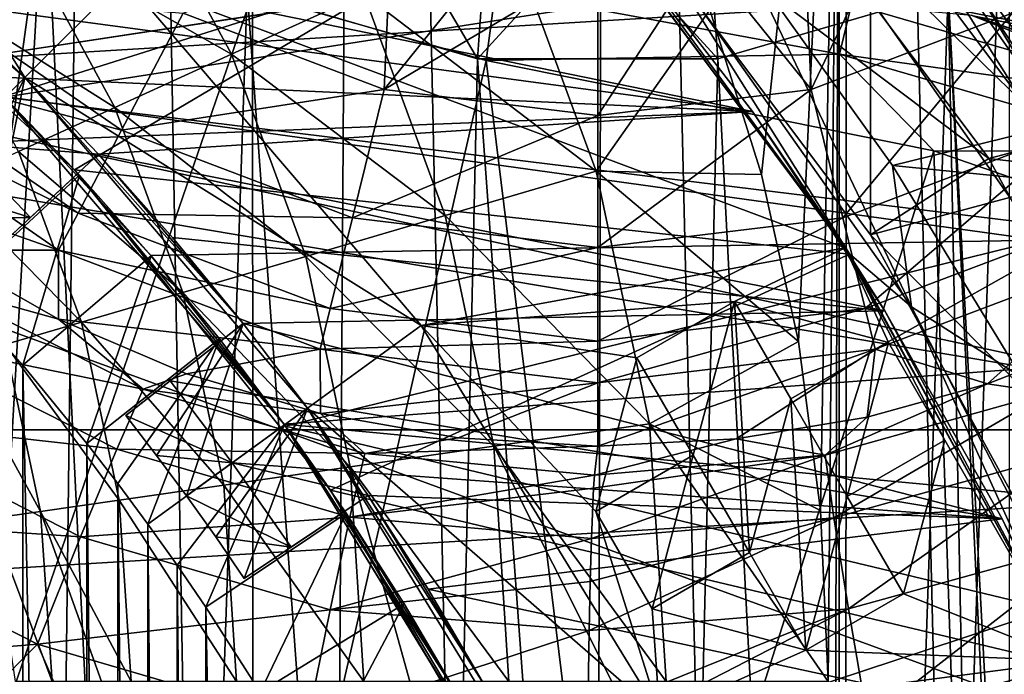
# Model space of a CAD drawing. Header units: metres. Extents: x -104 to 104, y -111 to 38.
# Tile 689 of 848: x 6.95 to 10.44, y 4.84 to 7.17. Entities that reach past the tile are written whole.
import ezdxf

# ---------------------------------------------------------------- set-up
doc = ezdxf.new("R2010")
doc.units = ezdxf.units.M
doc.layers.add('solid_509367_AD153', color=7, linetype='CONTINUOUS')

msp = doc.modelspace()

# ---------------------------------------------------------------- linework, layer by layer
at = {"layer": 'solid_509367_AD153'}
for points in [[(-88.5, -7.5, -19), (-88.5, 19.5, -19), (88.5, 19.5, -19)], [(-36.57795, -7.5, -19), (-88.5, -7.5, -19), (88.5, 19.5, -19)], [(-34.248123, -7.626659, -19), (-36.57795, -7.5, -19), (88.5, 19.5, -19)], [(-31.945723, -8.004942, -19), (-34.248123, -7.626659, -19), (88.5, 19.5, -19)], [(31.945723, -8.004942, -19), (-31.945723, -8.004942, -19), (88.5, 19.5, -19)], [(6.820607, -18.828611, 77.670921), (7.281437, 18.662176, 77.666862), (6.376956, 18.989574, 77.674583)], [(6.820607, -18.828611, 77.670921), (7.936655, -18.394463, 77.660629), (7.281437, 18.662176, 77.666862)], [(7.936655, -18.394463, 77.660629), (8.169803, 18.291494, 77.658279), (7.281437, 18.662176, 77.666862)], [(7.936655, -18.394463, 77.660629), (8.944834, -17.926723, 77.649994), (8.169803, 18.291494, 77.658279)], [(8.944834, -17.926723, 77.649994), (9.038421, 17.879116, 77.648941), (8.169803, 18.291494, 77.658279)], [(8.944834, -17.926723, 77.649994), (9.871528, -17.434856, 77.639091), (9.038421, 17.879116, 77.648941)], [(9.871528, -17.434856, 77.639091), (9.887, 17.425175, 77.638901), (9.038421, 17.879116, 77.648941)], [(9.871528, -17.434856, 77.639091), (10.723963, -16.924734, 77.62812), (9.887, 17.425175, 77.638901)], [(10.723963, -16.924734, 77.62812), (10.711931, 16.931606, 77.628281), (9.887, 17.425175, 77.638901)], [(4.344064, 15.273149, -16.1), (34.664421, -3.314469, -16.1), (36, -3.273149, -16.1)], [(55.566704, 15.273149, -16.1), (4.344064, 15.273149, -16.1), (36, -3.273149, -16.1)], [(4.344064, 15.273149, -16.1), (33.367996, -3.412633, -16.1), (34.664421, -3.314469, -16.1)], [(4.344064, 15.273149, -16.1), (30.884655, -3.787543, -16.1), (33.367996, -3.412633, -16.1)], [(4.344064, 15.273149, -16.1), (28.586456, -4.362284, -16.1), (30.884655, -3.787543, -16.1)], [(4.344064, 15.273149, -16.1), (26.533766, -5.079702, -16.1), (28.586456, -4.362284, -16.1)], [(4.344064, 15.273149, -16.1), (24.705273, -5.88503, -16.1), (26.533766, -5.079702, -16.1)], [(4.344064, 15.273149, -16.1), (23.075869, -6.75054, -16.1), (24.705273, -5.88503, -16.1)], [(4.344064, 15.273149, -16.1), (21.630114, -7.658508, -16.1), (23.075869, -6.75054, -16.1)], [(4.344064, 15.273149, -16.1), (4.344064, -7.658508, -16.1), (21.630114, -7.658508, -16.1)], [(14.172264, 11.891007, 43.150002), (8.422169, 12.412375, 43.150002), (14.960517, 1.087624, 43.150002)], [(14.960517, 1.087624, 46.150002), (14.960517, 1.087624, 43.150002), (8.422169, 12.412375, 43.150002)], [(13.668797, 3.324948, 48.150002), (8.422169, 12.412375, 43.150002), (9.713888, 10.175053, 48.150002)], [(14.298434, 2.234385, 47.282345), (8.422169, 12.412375, 43.150002), (13.668797, 3.324948, 48.150002)], [(14.960517, 1.087624, 46.150002), (8.422169, 12.412375, 43.150002), (14.298434, 2.234385, 47.282345)], [(11.785865, 5.11992, 48.150002), (13.668797, 3.324948, 48.150002), (9.713888, 10.175053, 48.150002)], [(10.978966, 6.676946, 48.150002), (11.785865, 5.11992, 48.150002), (9.713888, 10.175053, 48.150002)], [(9.967667, 8.109525, 48.150002), (10.978966, 6.676946, 48.150002), (9.713888, 10.175053, 48.150002)], [(9.857351, 9.20101, 74.699997), (9.582047, 6.620401, 74.699997), (9.398682, 7.205459, 74.699997)], [(9.857351, 9.20101, 74.699997), (9.713316, 6.026711, 74.699997), (9.582047, 6.620401, 74.699997)], [(9.857351, 9.20101, 74.699997), (9.791827, 5.427066, 74.699997), (9.713316, 6.026711, 74.699997)], [(9.857351, 9.20101, 74.699997), (9.818139, 4.819205, 74.699997), (9.791827, 5.427066, 74.699997)], [(9.857351, 9.20101, 74.699997), (9.818139, -4.818901, 74.699997), (9.818139, 4.819205, 74.699997)], [(9.857351, 9.20101, 74.699997), (9.857352, -9.201009, 74.699997), (9.818139, -4.818901, 74.699997)], [(9.857351, 9.20101, 74.699997), (10.461493, 8.508132, 74.699997), (9.857352, -9.201009, 74.699997)], [(10.461493, 8.508132, 74.699997), (10.461493, -8.508132, 74.699997), (9.857352, -9.201009, 74.699997)], [(6.084304, 8.372681, 48.400002), (5.789685, 7.968817, 47.900002), (6.965002, 6.965002, 47.900002)], [(7.318458, 7.318506, 48.400002), (6.084304, 8.372681, 48.400002), (6.965002, 6.965002, 47.900002)], [(6.483932, 8.366272, 14.25), (7.04807, 7.721922, 14.25), (6.457053, 3.432536, 14.25)], [(6.52901, -1.128593, 9.95), (7.036761, 7.732152, 9.95), (6.477238, 8.376968, 9.95)], [(10.516596, 6.870835, 35.562134), (9.548572, 8.162839, 35.562134), (9.609941, 7.757024, 35.650002)], [(10.516596, 6.870835, 35.562134), (9.84302, 7.945907, 35.349998), (9.548572, 8.162839, 35.562134)], [(8.955663, 7.760065, 37.650002), (9.333053, 8.087946, 37.150002), (10.389121, 6.677379, 37.150002)], [(9.96889, 6.406538, 47.150002), (9.967667, 8.109525, 48.150002), (8.955664, 7.760064, 47.150002)], [(10.389121, 6.677379, 37.150002), (9.333053, 8.087946, 37.150002), (15.052603, 7.900534, 37.150002)], [(9.96889, 6.406538, 47.150002), (10.978966, 6.676946, 48.150002), (9.967667, 8.109525, 48.150002)], [(6.965002, 6.965002, 46.599998), (6.965002, 6.965002, 47.900002), (5.789685, 7.968817, 47.900002)], [(6.692497, 7.227239, 46.599998), (6.965002, 6.965002, 46.599998), (5.789685, 7.968817, 47.900002)], [(10.339252, 7.288361, 28.700001), (9.84302, 7.945907, 35.349998), (10.827121, 6.541862, 35.349998)], [(10.516596, 6.870835, 35.562134), (10.827121, 6.541862, 35.349998), (9.84302, 7.945907, 35.349998)], [(9.534, 7.369148, 37.150002), (10.046631, 6.653135, 37.150002), (15.260582, 7.934072, 37.150002)], [(10.046631, 6.653135, 37.150002), (16.100422, 6.050739, 37.150002), (15.260582, 7.934072, 37.150002)], [(7.471087, -1.128605, 8.644608), (3.530767, 7.88705, 8.541428), (3.767322, 7.357148, 8.547623)], [(7.471087, -1.128605, 8.644608), (6.528917, -1.128605, 8.619937), (3.530767, 7.88705, 8.541428)], [(6.892492, 6.895763, 35.650002), (5.729695, 7.888616, 35.650002), (12.265347, 7.733728, 35.650002)], [(10.389121, 6.677379, 37.150002), (15.052603, 7.900534, 37.150002), (15.8952, 6.028373, 37.150002)], [(6.322677, 7.421884, 35.650002), (6.890236, 6.898201, 35.650002), (9.609941, 7.757024, 35.650002)], [(6.52901, -1.128593, 9.95), (7.47099, -1.128593, 9.95), (7.036761, 7.732152, 9.95)], [(6.890236, 6.898201, 35.650002), (10.570021, 6.387257, 35.650002), (9.609941, 7.757024, 35.650002)], [(6.892492, 6.895763, 35.650002), (12.265347, 7.733728, 35.650002), (13.141463, 6.127965, 35.650002)], [(7.47099, -1.128593, 9.95), (7.754894, 7.271223, 9.95), (7.036761, 7.732152, 9.95)], [(8.955663, 7.760065, 37.650002), (10.389121, 6.677379, 37.150002), (9.968889, 6.406539, 37.650002)], [(8.955663, 7.760065, 37.650002), (9.968889, 6.406539, 37.650002), (8.955664, 7.760064, 47.150002)], [(9.968889, 6.406539, 37.650002), (9.96889, 6.406538, 47.150002), (8.955664, 7.760064, 47.150002)], [(10.516596, 6.870835, 35.562134), (9.609941, 7.757024, 35.650002), (10.570021, 6.387257, 35.650002)], [(9.745755, 7.718989, 9.95), (15.692448, 7.745775, 9.95), (16.440271, 5.997283, 9.95)], [(10.9, -5, 9.95), (10.963239, 7.732152, 9.95), (10.245106, 7.271223, 9.95)], [(7.04807, 7.721922, 14.25), (7.773849, 7.262114, 14.25), (6.457053, 3.432536, 14.25)], [(7.334547, 7.72108, 74.217468), (7.699252, 7.047875, 74.215836), (6.951343, 7.474831, 73.854927)], [(7.318458, 7.318506, 48.400002), (9.879629, 6.360354, 48.400002), (8.874491, 7.700973, 48.400002)], [(8.169254, 7.262485, 74.484093), (7.699252, 7.047875, 74.215836), (7.334547, 7.72108, 74.217468)], [(8.874491, 7.700973, 48.400002), (9.879629, 6.360354, 48.400002), (9.030694, 7.517202, 39.900002)], [(9.0047, 7.600012, 9.95), (9.745755, 7.718989, 9.95), (16.440271, 5.997283, 9.95)], [(8.89592, 7.676032, 39.900002), (6.073735, 7.626863, 39.900002), (7.142178, 6.636921, 39.900002)], [(9.89416, 6.337586, 39.900002), (8.89592, 7.676032, 39.900002), (7.142178, 6.636921, 39.900002)], [(9.893922, 6.338202, 37.450001), (8.893978, 7.678519, 37.450001), (8.89592, 7.676032, 39.900002)], [(9.182768, 7.470736, 37.237869), (8.893978, 7.678519, 37.450001), (9.893922, 6.338202, 37.450001)], [(9.893922, 6.338202, 37.450001), (8.89592, 7.676032, 39.900002), (9.89416, 6.337586, 39.900002)], [(7.142178, 6.636921, 39.900002), (6.073735, 7.626863, 39.900002), (6.892492, 6.895763, 35.650002)], [(8.227457, 7.622359, 9.45), (7.754894, 7.271223, 9.95), (8.5735, 7.031147, 9.95)], [(8.608913, 7.530779, 9.45), (8.227457, 7.622359, 9.45), (8.5735, 7.031147, 9.95)], [(9.0047, 7.600012, 9.95), (16.440271, 5.997283, 9.95), (8.669591, 7.52193, 9.95)], [(9.75843, 6.92293, 3.474174), (9.733875, 7.479148, 3.372186), (10.085446, 7.610093, 3.372186)], [(9.75843, 6.92293, 3.474174), (10.085446, 7.610093, 3.372186), (10.472782, 7.193848, 3.474174)], [(9, 7.5, 9.45), (8.608913, 7.530779, 9.45), (8.5735, 7.031147, 9.95)], [(8.669591, 7.52193, 9.95), (16.440271, 5.997283, 9.95), (10.344714, 7.181918, 9.95)], [(9.391087, 7.530779, 9.45), (9, 7.5, 9.45), (9.4265, 7.031147, 9.95)], [(9.391087, 7.530779, 9.45), (9.4265, 7.031147, 9.95), (10.245106, 7.271223, 9.95)], [(14.254401, 7.48449, 21.049999), (-14.254359, 7.484569, 21.049999), (-15.052176, 5.712878, 21.049999)], [(15.052203, 5.712808, 21.049999), (14.254401, 7.48449, 21.049999), (-15.052176, 5.712878, 21.049999)], [(6.397063, 7.489999, 39.900002), (9.030694, 7.517202, 39.900002), (9.55042, 6.844848, 39.900002)], [(6.692497, 7.227239, 39.900002), (6.397063, 7.489999, 39.900002), (9.55042, 6.844848, 39.900002)], [(8.677538, 7.494573, 74.647499), (8.994464, 6.63244, 74.646683), (8.169254, 7.262485, 74.484093)], [(9, 7.5, 9.45), (8.5735, 7.031147, 9.95), (9.4265, 7.031147, 9.95)], [(8.677538, 7.494573, 74.647499), (9.398682, 7.205459, 74.699997), (8.994464, 6.63244, 74.646683)], [(9.879629, 6.360354, 48.400002), (9.55042, 6.844848, 39.900002), (9.030694, 7.517202, 39.900002)], [(6.951343, 7.474831, 73.854927), (7.285228, 6.858826, 73.852844), (6.634262, 7.271073, 73.411232)], [(7.699252, 7.047875, 74.215836), (7.285228, 6.858826, 73.852844), (6.951343, 7.474831, 73.854927)], [(7.527218, 7.193848, 3.474174), (8.266117, 7.47915, 3.372186), (8.24157, 6.92293, 3.474174)], [(8.24157, 6.92293, 3.474174), (8.266117, 7.47915, 3.372186), (8.626594, 7.401162, 3.372186)], [(9.182768, 7.470736, 37.237869), (10.114504, 6.150766, 37.237869), (9.534, 7.369148, 37.150002)], [(9.182768, 7.470736, 37.237869), (9.893922, 6.338202, 37.450001), (10.114504, 6.150766, 37.237869)], [(9.75843, 6.92293, 3.474174), (9.373402, 7.40116, 3.372186), (9.733875, 7.479148, 3.372186)], [(8.24157, 6.92293, 3.474174), (8.626594, 7.401162, 3.372186), (9, 7.374497, 3.372186)], [(9, 6.83084, 3.474174), (9, 7.374497, 3.372186), (9.373402, 7.40116, 3.372186)], [(9, 6.83084, 3.474174), (9.373402, 7.40116, 3.372186), (9.75843, 6.92293, 3.474174)], [(7.471087, -1.128605, 8.644608), (3.767322, 7.357148, 8.547623), (4.057682, 6.850105, 8.555225)], [(8.24157, 6.92293, 3.474174), (9, 7.374497, 3.372186), (9, 6.83084, 3.474174)], [(10.114504, 6.150766, 37.237869), (10.046631, 6.653135, 37.150002), (9.534, 7.369148, 37.150002)], [(8.372642, 6.084357, 48.400002), (7.318458, 7.318506, 48.400002), (6.965002, 6.965002, 47.900002)], [(8.372642, 6.084357, 48.400002), (9.879629, 6.360354, 48.400002), (7.318458, 7.318506, 48.400002)], [(4.46796, 7.287561, 28.700001), (10.339252, 7.288361, 28.700001), (11.234, 5.815274, 28.700001)], [(4.5, 6.947333, 28.700001), (4.46796, 7.287561, 28.700001), (11.234, 5.815274, 28.700001)], [(6.586699, 7.275946, 3.766645), (7.308733, 6.777561, 3.766645), (6.366538, 7.027436, 4.209751)], [(7.527218, 7.193848, 3.474174), (7.308733, 6.777561, 3.766645), (6.586699, 7.275946, 3.766645)], [(11.234, 5.815274, 28.700001), (10.339252, 7.288361, 28.700001), (10.827121, 6.541862, 35.349998)], [(7.773849, 7.262114, 14.25), (7.775961, 3.414292, 14.25), (6.457053, 3.432536, 14.25)], [(7.285228, 6.858826, 73.852844), (6.942775, 6.702458, 73.408783), (6.634262, 7.271073, 73.411232)], [(7.47099, -1.128593, 9.95), (8.384211, -1.354237, 9.95), (7.754894, 7.271223, 9.95)], [(8.169254, 7.262485, 74.484093), (8.458554, 6.475113, 74.48246), (7.699252, 7.047875, 74.215836)], [(8.384211, -1.354237, 9.95), (8.5735, 7.031147, 9.95), (7.754894, 7.271223, 9.95)], [(8.63655, 7.274123, 14.183013), (8.603509, 7.026316, 14.25), (7.773849, 7.262114, 14.25)], [(7.773849, 7.262114, 14.25), (8.603509, 7.026316, 14.25), (7.775961, 3.414292, 14.25)], [(8.994464, 6.63244, 74.646683), (8.458554, 6.475113, 74.48246), (8.169254, 7.262485, 74.484093)], [(9.85883, 7.048215, 14.183013), (8.603509, 7.026316, 14.25), (8.63655, 7.274123, 14.183013)], [(9.901114, 7.226411, 13.999773), (9.85883, 7.048215, 14.183013), (8.63655, 7.274123, 14.183013)], [(9.918551, -2.413999, 9.95), (10.245106, 7.271223, 9.95), (9.4265, 7.031147, 9.95)], [(9.918551, -2.413999, 9.95), (10.452311, -3.186678, 9.95), (10.245106, 7.271223, 9.95)], [(10.786058, -4.064489, 9.95), (10.9, -5, 9.95), (10.245106, 7.271223, 9.95)], [(10.452311, -3.186678, 9.95), (10.786058, -4.064489, 9.95), (10.245106, 7.271223, 9.95)], [(6.468281, 6.985108, 39.900002), (6.692497, 7.227239, 39.900002), (9.55042, 6.844848, 39.900002)], [(6.590235, 6.590235, 46.599998), (6.965002, 6.965002, 46.599998), (6.692497, 7.227239, 46.599998)], [(8.994464, 6.63244, 74.646683), (9.398682, 7.205459, 74.699997), (9.582047, 6.620401, 74.699997)], [(11.112241, 6.873966, 13.999773), (9.85883, 7.048215, 14.183013), (9.901114, 7.226411, 13.999773)], [(11.112241, 6.873966, 13.999773), (9.901114, 7.226411, 13.999773), (10.326284, 7.186965, 13.75)], [(7.527218, 7.193848, 3.474174), (8.24157, 6.92293, 3.474174), (7.308733, 6.777561, 3.766645)], [(9.75843, 6.92293, 3.474174), (10.472782, 7.193848, 3.474174), (9.870941, 6.466453, 3.766645)], [(10.472782, 7.193848, 3.474174), (10.691266, 6.777561, 3.766645), (9.870941, 6.466453, 3.766645)], [(11.112241, 6.873966, 13.999773), (10.326284, 7.186965, 13.75), (11.923432, 6.633834, 13.75)], [(10.344714, 7.181918, 9.95), (11.923432, 6.633834, 13.75), (10.326284, 7.186965, 13.75)], [(10.344714, 7.181918, 9.95), (16.440271, 5.997283, 9.95), (11.958668, 6.618855, 9.95)], [(10.344714, 7.181918, 9.95), (11.958668, 6.618855, 9.95), (11.923432, 6.633834, 13.75)], [(7.699252, 7.047875, 74.215836), (7.963171, 6.329683, 74.213455), (7.285228, 6.858826, 73.852844)], [(8.458554, 6.475113, 74.48246), (7.963171, 6.329683, 74.213455), (7.699252, 7.047875, 74.215836)], [(8.384211, -1.354237, 9.95), (9.215831, -1.791282, 9.95), (8.5735, 7.031147, 9.95)], [(9.215831, -1.791282, 9.95), (9.4265, 7.031147, 9.95), (8.5735, 7.031147, 9.95)], [(9.85883, 7.048215, 14.183013), (10.194603, 6.704614, 14.25), (8.603509, 7.026316, 14.25)], [(9.215831, -1.791282, 9.95), (9.918551, -2.413999, 9.95), (9.4265, 7.031147, 9.95)], [(9.85883, 7.048215, 14.183013), (11.052306, 6.700907, 14.183013), (10.194603, 6.704614, 14.25)], [(11.112241, 6.873966, 13.999773), (11.052306, 6.700907, 14.183013), (9.85883, 7.048215, 14.183013)], [(6.366538, 7.027436, 4.209751), (7.154443, 6.483585, 4.209751), (6.268071, 6.916288, 4.741452)], [(7.308733, 6.777561, 3.766645), (7.154443, 6.483585, 4.209751), (6.366538, 7.027436, 4.209751)], [(8.603509, 7.026316, 14.25), (9.075391, 3.191163, 14.25), (7.775961, 3.414292, 14.25)], [(8.603509, 7.026316, 14.25), (10.194603, 6.704614, 14.25), (9.075391, 3.191163, 14.25)], [(6.731656, 6.731656, 39.900002), (6.468281, 6.985108, 39.900002), (9.55042, 6.844848, 39.900002)], [(6.590235, 6.590235, 46.599998), (6.715537, 6.462505, 46.599998), (6.965002, 6.965002, 46.599998)], [(6.715537, 6.462505, 46.599998), (6.838362, 6.332393, 46.599998), (6.965002, 6.965002, 46.599998)], [(6.838362, 6.332393, 46.599998), (7.227239, 6.692497, 46.599998), (6.965002, 6.965002, 46.599998)], [(7.968817, 5.789685, 46.599998), (7.968817, 5.789685, 47.900002), (6.965002, 6.965002, 47.900002)], [(8.372642, 6.084357, 48.400002), (6.965002, 6.965002, 47.900002), (7.968817, 5.789685, 47.900002)], [(7.74069, 6.091323, 46.599998), (7.968817, 5.789685, 46.599998), (6.965002, 6.965002, 47.900002)], [(7.227239, 6.692497, 46.599998), (7.74069, 6.091323, 46.599998), (6.965002, 6.965002, 47.900002)], [(6.965002, 6.965002, 46.599998), (7.227239, 6.692497, 46.599998), (6.965002, 6.965002, 47.900002)], [(4.5, 6.947333, 28.700001), (11.234, 5.815274, 28.700001), (11.920486, 4.233408, 28.700001)], [(5, 3.5, 28.700001), (4.5, 6.947333, 28.700001), (11.920486, 4.233408, 28.700001)], [(6.254169, 6.64359, 7.218185), (6.268071, 6.916288, 4.741452), (7.085437, 6.352102, 4.741452)], [(7.154443, 6.483585, 4.209751), (7.085437, 6.352102, 4.741452), (6.268071, 6.916288, 4.741452)], [(6.894291, 6.894291, 39), (6.719051, 6.211027, 39), (7.159645, 6.618307, 39)], [(6.890236, 6.898201, 35.650002), (7.413128, 6.332841, 35.650002), (10.570021, 6.387257, 35.650002)], [(7.159645, 6.618307, 39), (7.413128, 6.332841, 35.650002), (6.890236, 6.898201, 35.650002)], [(6.894291, 6.894291, 39), (7.159645, 6.618307, 39), (6.890236, 6.898201, 35.650002)], [(7.885927, 5.733893, 35.650002), (6.892492, 6.895763, 35.650002), (13.141463, 6.127965, 35.650002)], [(7.142178, 6.636921, 39.900002), (6.892492, 6.895763, 35.650002), (7.885927, 5.733893, 35.650002)], [(8.24157, 6.92293, 3.474174), (8.129059, 6.466453, 3.766645), (7.308733, 6.777561, 3.766645)], [(8.24157, 6.92293, 3.474174), (9, 6.83084, 3.474174), (8.129059, 6.466453, 3.766645)], [(9.75843, 6.92293, 3.474174), (9.870941, 6.466453, 3.766645), (9, 6.360702, 3.766645)], [(9, 6.83084, 3.474174), (9.75843, 6.92293, 3.474174), (9, 6.360702, 3.766645)], [(7.285228, 6.858826, 73.852844), (7.526967, 6.201627, 73.849792), (6.942775, 6.702458, 73.408783)], [(7.963171, 6.329683, 74.213455), (7.526967, 6.201627, 73.849792), (7.285228, 6.858826, 73.852844)], [(7.471087, -1.128605, 8.644608), (4.057682, 6.850105, 8.555225), (4.394969, 6.376723, 8.564058)], [(7.227239, 6.692497, 39.900002), (6.731656, 6.731656, 39.900002), (9.55042, 6.844848, 39.900002)], [(7.227239, 6.692497, 39.900002), (9.55042, 6.844848, 39.900002), (10.020142, 6.136654, 39.900002)], [(8.129059, 6.466453, 3.766645), (9, 6.83084, 3.474174), (9, 6.360702, 3.766645)], [(9.879629, 6.360354, 48.400002), (10.020142, 6.136654, 39.900002), (9.55042, 6.844848, 39.900002)], [(7.308733, 6.777561, 3.766645), (8.129059, 6.466453, 3.766645), (7.154443, 6.483585, 4.209751)], [(9.870941, 6.466453, 3.766645), (10.691266, 6.777561, 3.766645), (9.950396, 6.144095, 4.209751)], [(10.691266, 6.777561, 3.766645), (10.845557, 6.483585, 4.209751), (9.950396, 6.144095, 4.209751)], [(6.590235, 6.590235, 40.099998), (6.731656, 6.731656, 39.900002), (6.985108, 6.468281, 39.900002)], [(7.227239, 6.692497, 39.900002), (6.985108, 6.468281, 39.900002), (6.731656, 6.731656, 39.900002)], [(6.942775, 6.702458, 73.408783), (7.166369, 6.095766, 73.405182), (6.684788, 6.584658, 72.900368)], [(6.838362, 6.332393, 40.099998), (6.985108, 6.468281, 39.900002), (7.227239, 6.692497, 46.599998)], [(6.838362, 6.332393, 46.599998), (6.838362, 6.332393, 40.099998), (7.227239, 6.692497, 46.599998)], [(7.526967, 6.201627, 73.849792), (7.166369, 6.095766, 73.405182), (6.942775, 6.702458, 73.408783)], [(7.227239, 6.692497, 46.599998), (6.985108, 6.468281, 39.900002), (7.227239, 6.692497, 39.900002)], [(7.489999, 6.397063, 39.900002), (7.227239, 6.692497, 39.900002), (10.020142, 6.136654, 39.900002)], [(7.227239, 6.692497, 46.599998), (7.227239, 6.692497, 39.900002), (7.489999, 6.397063, 39.900002)], [(7.227239, 6.692497, 46.599998), (7.489999, 6.397063, 39.900002), (7.74069, 6.091323, 39.900002)], [(7.227239, 6.692497, 46.599998), (7.74069, 6.091323, 39.900002), (7.74069, 6.091323, 46.599998)], [(10.194603, 6.704614, 14.25), (10.324129, 2.768692, 14.25), (9.075391, 3.191163, 14.25)], [(10.194603, 6.704614, 14.25), (11.72859, 6.173357, 14.25), (10.324129, 2.768692, 14.25)], [(11.052306, 6.700907, 14.183013), (11.72859, 6.173357, 14.25), (10.194603, 6.704614, 14.25)], [(9.968889, 6.406539, 37.650002), (10.389121, 6.677379, 37.150002), (11.233725, 5.130804, 37.150002)], [(10.779181, 4.922575, 47.150002), (10.978966, 6.676946, 48.150002), (9.96889, 6.406538, 47.150002)], [(10.046631, 6.653135, 37.150002), (10.507115, 5.899209, 37.150002), (16.100422, 6.050739, 37.150002)], [(10.114504, 6.150766, 37.237869), (10.507115, 5.899209, 37.150002), (10.046631, 6.653135, 37.150002)], [(11.233725, 5.130804, 37.150002), (10.389121, 6.677379, 37.150002), (15.8952, 6.028373, 37.150002)], [(6.653879, 6.351511, 7.232271), (6.254169, 6.64359, 7.218185), (7.085437, 6.352102, 4.741452)], [(7.159645, 6.618307, 46.400002), (6.719051, 6.211027, 47), (6.957715, 5.94245, 47)], [(7.159645, 6.618307, 39), (6.719051, 6.211027, 47), (7.159645, 6.618307, 46.400002)], [(7.159645, 6.618307, 39), (6.719051, 6.211027, 39), (6.719051, 6.211027, 47)], [(7.413958, 6.332119, 46.400002), (7.159645, 6.618307, 46.400002), (6.957715, 5.94245, 47)], [(8.051404, 5.498617, 39.900002), (7.142178, 6.636921, 39.900002), (7.885927, 5.733893, 35.650002)], [(9.89416, 6.337586, 39.900002), (7.142178, 6.636921, 39.900002), (8.051404, 5.498617, 39.900002)], [(7.159645, 6.618307, 39), (7.413958, 6.332119, 46.400002), (7.413128, 6.332841, 35.650002)], [(7.159645, 6.618307, 39), (7.159645, 6.618307, 46.400002), (7.413958, 6.332119, 46.400002)], [(8.994464, 6.63244, 74.646683), (9.184059, 5.734172, 74.645584), (8.458554, 6.475113, 74.48246)], [(8.994464, 6.63244, 74.646683), (9.582047, 6.620401, 74.699997), (9.713316, 6.026711, 74.699997)], [(8.994464, 6.63244, 74.646683), (9.713316, 6.026711, 74.699997), (9.184059, 5.734172, 74.645584)], [(6.715537, 6.462505, 40.099998), (6.590235, 6.590235, 40.099998), (6.985108, 6.468281, 39.900002)], [(7.166369, 6.095766, 73.405182), (6.894958, 6.016088, 72.896347), (6.684788, 6.584658, 72.900368)], [(7.154443, 6.483585, 4.209751), (8.049604, 6.144095, 4.209751), (7.085437, 6.352102, 4.741452)], [(8.129059, 6.466453, 3.766645), (8.049604, 6.144095, 4.209751), (7.154443, 6.483585, 4.209751)], [(8.458554, 6.475113, 74.48246), (8.631527, 5.654765, 74.480301), (7.963171, 6.329683, 74.213455)], [(9.184059, 5.734172, 74.645584), (8.631527, 5.654765, 74.480301), (8.458554, 6.475113, 74.48246)], [(9.950396, 6.144095, 4.209751), (10.845557, 6.483585, 4.209751), (9.985929, 5.999918, 4.741452)], [(10.845557, 6.483585, 4.209751), (10.914563, 6.352102, 4.741452), (9.985929, 5.999918, 4.741452)], [(6.715537, 6.462505, 40.099998), (6.985108, 6.468281, 39.900002), (6.838362, 6.332393, 40.099998)], [(8.129059, 6.466453, 3.766645), (9, 6.360702, 3.766645), (8.049604, 6.144095, 4.209751)], [(9.870941, 6.466453, 3.766645), (9.950396, 6.144095, 4.209751), (9, 6.028696, 4.209751)], [(9, 6.360702, 3.766645), (9.870941, 6.466453, 3.766645), (9, 6.028696, 4.209751)], [(9.968889, 6.406539, 37.650002), (11.233725, 5.130804, 37.150002), (10.779181, 4.922576, 37.650002)], [(9.968889, 6.406539, 37.650002), (10.779181, 4.922576, 37.650002), (9.96889, 6.406538, 47.150002)], [(10.779181, 4.922576, 37.650002), (10.779181, 4.922575, 47.150002), (9.96889, 6.406538, 47.150002)], [(7.471087, -1.128605, 8.644608), (4.394969, 6.376723, 8.564058), (4.77943, 5.93832, 8.574125)], [(7.413128, 6.332841, 35.650002), (7.890806, 5.726568, 35.650002), (10.570021, 6.387257, 35.650002)], [(7.74069, 6.091323, 39.900002), (7.489999, 6.397063, 39.900002), (10.020142, 6.136654, 39.900002)], [(7.890806, 5.726568, 35.650002), (11.336266, 4.900151, 35.650002), (10.570021, 6.387257, 35.650002)], [(7.084353, 6.106729, 7.247427), (6.653879, 6.351511, 7.232271), (7.085437, 6.352102, 4.741452)], [(6.654276, 6.225713, 7.671613), (6.653879, 6.351511, 7.232271), (7.084353, 6.106729, 7.247427)], [(7.413958, 6.332119, 46.400002), (6.957715, 5.94245, 47), (7.18565, 5.66471, 47)], [(7.084353, 6.106729, 7.247427), (7.085437, 6.352102, 4.741452), (8.014071, 5.999918, 4.741452)], [(8.049604, 6.144095, 4.209751), (8.014071, 5.999918, 4.741452), (7.085437, 6.352102, 4.741452)], [(7.413958, 6.332119, 46.400002), (7.18565, 5.66471, 47), (7.65684, 6.036166, 46.400002)], [(7.887916, 5.730906, 39), (7.890806, 5.726568, 35.650002), (7.413128, 6.332841, 35.650002)], [(7.65684, 6.036166, 39), (7.413128, 6.332841, 35.650002), (7.65684, 6.036166, 46.400002)], [(7.413958, 6.332119, 46.400002), (7.65684, 6.036166, 46.400002), (7.413128, 6.332841, 35.650002)], [(7.887916, 5.730906, 39), (7.413128, 6.332841, 35.650002), (7.65684, 6.036166, 39)], [(8.049604, 6.144095, 4.209751), (9, 6.360702, 3.766645), (9, 6.028696, 4.209751)], [(10.692865, 4.870607, 39.900002), (9.89416, 6.337586, 39.900002), (8.051404, 5.498617, 39.900002)], [(9.486087, 6.169615, 48.400002), (9.879629, 6.360354, 48.400002), (8.372642, 6.084357, 48.400002)], [(9.486087, 6.169615, 48.400002), (10.032497, 6.023205, 48.400002), (9.879629, 6.360354, 48.400002)], [(9.879629, 6.360354, 48.400002), (10.683253, 4.891956, 48.400002), (10.020142, 6.136654, 39.900002)], [(10.232497, 5.676795, 48.400002), (10.683253, 4.891956, 48.400002), (9.879629, 6.360354, 48.400002)], [(10.232497, 5.676795, 48.400002), (9.879629, 6.360354, 48.400002), (10.032497, 6.023205, 48.400002)], [(9.893922, 6.338202, 37.450001), (9.89416, 6.337586, 39.900002), (10.692865, 4.870607, 39.900002)], [(10.693474, 4.86951, 37.450001), (9.893922, 6.338202, 37.450001), (10.692865, 4.870607, 39.900002)], [(10.114504, 6.150766, 37.237869), (9.893922, 6.338202, 37.450001), (10.693474, 4.86951, 37.450001)], [(10.38505, 5.877232, 7.363608), (9.985929, 5.999918, 4.741452), (10.914563, 6.352102, 4.741452)], [(10.791399, 6.035491, 7.377885), (10.38505, 5.877232, 7.363608), (10.914563, 6.352102, 4.741452)], [(7.963171, 6.329683, 74.213455), (8.120998, 5.581394, 74.210312), (7.526967, 6.201627, 73.849792)], [(8.631527, 5.654765, 74.480301), (8.120998, 5.581394, 74.210312), (7.963171, 6.329683, 74.213455)], [(6.524555, 6.033188, 8.059017), (6.654276, 6.225713, 7.671613), (7.385569, 5.857393, 7.696795)], [(7.385569, 5.857393, 7.696795), (6.654276, 6.225713, 7.671613), (7.084353, 6.106729, 7.247427)], [(6.957715, -5.94245, 47), (6.957715, 5.94245, 47), (6.719051, 6.211027, 47)], [(6.719051, -6.211027, 47), (6.957715, -5.94245, 47), (6.719051, 6.211027, 47)], [(7.526967, 6.201627, 73.849792), (7.671697, 5.516823, 73.845787), (7.166369, 6.095766, 73.405182)], [(8.120998, 5.581394, 74.210312), (7.671697, 5.516823, 73.845787), (7.526967, 6.201627, 73.849792)], [(9.139677, 5.969615, 48.400002), (9.486087, 6.169615, 48.400002), (8.372642, 6.084357, 48.400002)], [(9.486087, 6.169615, 48.599998), (9.486087, 6.169615, 48.400002), (9.139677, 5.969615, 48.400002)], [(9.486087, 6.169615, 48.599998), (9.139677, 5.969615, 48.400002), (9.139677, 5.969615, 48.599998)], [(9.486087, 6.169615, 48.599998), (9.139677, 5.969615, 48.599998), (9.339677, 5.623205, 48.599998)], [(9.486087, 6.169615, 48.599998), (9.339677, 5.623205, 48.599998), (9.539677, 5.276795, 48.599998)], [(9.486087, 6.169615, 48.400002), (9.686087, 5.823205, 48.400002), (10.032497, 6.023205, 48.400002)], [(9.686087, 5.823205, 48.599998), (9.686087, 5.823205, 48.400002), (9.486087, 6.169615, 48.400002)], [(9.486087, 6.169615, 48.599998), (9.686087, 5.823205, 48.599998), (9.486087, 6.169615, 48.400002)], [(9.486087, 6.169615, 48.599998), (9.539677, 5.276795, 48.599998), (9.686087, 5.823205, 48.599998)], [(11.72859, 6.173357, 14.25), (11.492122, 2.157043, 14.25), (10.324129, 2.768692, 14.25)], [(7.74069, 6.091323, 39.900002), (10.020142, 6.136654, 39.900002), (10.436967, 5.397384, 39.900002)], [(7.885927, 5.733893, 35.650002), (13.141463, 6.127965, 35.650002), (11.555425, 5.388383, 35.650002)], [(8.049604, 6.144095, 4.209751), (9, 6.028696, 4.209751), (8.014071, 5.999918, 4.741452)], [(9.950396, 6.144095, 4.209751), (9.985929, 5.999918, 4.741452), (9, 5.880205, 4.741452)], [(9, 6.028696, 4.209751), (9.950396, 6.144095, 4.209751), (9, 5.880205, 4.741452)], [(10.683253, 4.891956, 48.400002), (10.436967, 5.397384, 39.900002), (10.020142, 6.136654, 39.900002)], [(10.114504, 6.150766, 37.237869), (10.857826, 4.716219, 37.237869), (10.507115, 5.899209, 37.150002)], [(10.114504, 6.150766, 37.237869), (10.693474, 4.86951, 37.450001), (10.857826, 4.716219, 37.237869)], [(7.166369, 6.095766, 73.405182), (7.300545, 5.463482, 73.400467), (6.894958, 6.016088, 72.896347)], [(7.540124, 5.912431, 7.263478), (7.084353, 6.106729, 7.247427), (8.014071, 5.999918, 4.741452)], [(7.385569, 5.857393, 7.696795), (7.084353, 6.106729, 7.247427), (7.540124, 5.912431, 7.263478)], [(7.671697, 5.516823, 73.845787), (7.300545, 5.463482, 73.400467), (7.166369, 6.095766, 73.405182)], [(7.324186, 5.763566, 40.099998), (7.74069, 6.091323, 39.900002), (7.481358, 5.887248, 39.900002)], [(7.324186, 5.763566, 46.599998), (7.74069, 6.091323, 46.599998), (7.74069, 6.091323, 39.900002)], [(7.324186, 5.763566, 46.599998), (7.74069, 6.091323, 39.900002), (7.324186, 5.763566, 40.099998)], [(7.433482, 5.621899, 46.599998), (7.74069, 6.091323, 46.599998), (7.324186, 5.763566, 46.599998)], [(7.433482, 5.621899, 46.599998), (7.540039, 5.478158, 46.599998), (7.74069, 6.091323, 46.599998)], [(7.481358, 5.887248, 39.900002), (7.74069, 6.091323, 39.900002), (10.436967, 5.397384, 39.900002)], [(7.540039, 5.478158, 46.599998), (7.968817, 5.789685, 46.599998), (7.74069, 6.091323, 46.599998)], [(9.221043, 4.700364, 48.400002), (8.372642, 6.084357, 48.400002), (7.968817, 5.789685, 47.900002)], [(8.993267, 5.423205, 48.400002), (8.372642, 6.084357, 48.400002), (9.221043, 4.700364, 48.400002)], [(8.993267, 5.423205, 48.400002), (9.139677, 5.969615, 48.400002), (8.372642, 6.084357, 48.400002)], [(6.34116, 5.750597, 8.359823), (6.524555, 6.033188, 8.059017), (7.292588, 5.644638, 8.084185)], [(7.292588, 5.644638, 8.084185), (6.524555, 6.033188, 8.059017), (7.385569, 5.857393, 7.696795)], [(6.894958, 6.016088, 72.896347), (7.021517, 5.423382, 72.891098), (6.722954, 5.965592, 72.342468)], [(7.300545, 5.463482, 73.400467), (7.021517, 5.423382, 72.891098), (6.894958, 6.016088, 72.896347)], [(7.65684, 6.036166, 46.400002), (7.18565, 5.66471, 47), (7.18565, 5.66471, 39)], [(7.65684, 6.036166, 39), (7.18565, 5.66471, 39), (7.295484, 5.522537, 39)], [(7.65684, 6.036166, 39), (7.65684, 6.036166, 46.400002), (7.18565, 5.66471, 39)], [(7.65684, 6.036166, 39), (7.295484, 5.522537, 39), (7.402505, 5.378235, 39)], [(7.887916, 5.730906, 39), (7.65684, 6.036166, 39), (7.402505, 5.378235, 39)], [(9, 6.028696, 4.209751), (9, 5.880205, 4.741452), (8.014071, 5.999918, 4.741452)], [(9.184059, 5.734172, 74.645584), (9.713316, 6.026711, 74.699997), (9.791827, 5.427066, 74.699997)], [(10.032497, 6.023205, 48.599998), (10.032497, 6.023205, 48.400002), (9.686087, 5.823205, 48.400002)], [(9.686087, 5.823205, 48.599998), (10.032497, 6.023205, 48.599998), (9.686087, 5.823205, 48.400002)], [(9.886087, 5.476795, 48.599998), (10.032497, 6.023205, 48.599998), (9.686087, 5.823205, 48.599998)], [(9.886087, 5.476795, 48.599998), (10.232497, 5.676795, 48.599998), (10.032497, 6.023205, 48.599998)], [(10.232497, 5.676795, 48.599998), (10.232497, 5.676795, 48.400002), (10.032497, 6.023205, 48.400002)], [(10.232497, 5.676795, 48.599998), (10.032497, 6.023205, 48.400002), (10.032497, 6.023205, 48.599998)], [(10.599708, 5.844472, 7.800002), (10.38505, 5.877232, 7.363608), (10.791399, 6.035491, 7.377885)], [(8.015395, 5.771204, 7.280207), (7.540124, 5.912431, 7.263478), (8.014071, 5.999918, 4.741452)], [(8.015395, 5.771204, 7.280207), (8.014071, 5.999918, 4.741452), (9, 5.880205, 4.741452)], [(9, 5.65506, 7.314864), (9, 5.880205, 4.741452), (9.985929, 5.999918, 4.741452)], [(9.491837, 5.681457, 7.332243), (9, 5.65506, 7.314864), (9.985929, 5.999918, 4.741452)], [(9.957043, 5.758752, 7.34854), (9.491837, 5.681457, 7.332243), (9.985929, 5.999918, 4.741452)], [(10.38505, 5.877232, 7.363608), (9.957043, 5.758752, 7.34854), (9.985929, 5.999918, 4.741452)], [(7.021517, 5.423382, 72.891098), (6.845121, 5.398031, 72.336884), (6.722954, 5.965592, 72.342468)], [(8.993267, 5.423205, 48.400002), (9.339677, 5.623205, 48.400002), (9.139677, 5.969615, 48.400002)], [(9.139677, 5.969615, 48.599998), (9.139677, 5.969615, 48.400002), (9.339677, 5.623205, 48.400002)], [(9.139677, 5.969615, 48.599998), (9.339677, 5.623205, 48.400002), (9.339677, 5.623205, 48.599998)], [(7.471087, -1.128605, 8.644608), (4.77943, 5.93832, 8.574125), (5.205227, 5.539938, 8.585276)], [(7.18565, -5.66471, 47), (7.18565, 5.66471, 47), (6.957715, 5.94245, 47)], [(6.957715, -5.94245, 47), (7.18565, -5.66471, 47), (6.957715, 5.94245, 47)], [(7.385569, 5.857393, 7.696795), (7.540124, 5.912431, 7.263478), (8.015395, 5.771204, 7.280207)], [(7.324186, 5.763566, 40.099998), (7.481358, 5.887248, 39.900002), (7.701841, 5.595716, 39.900002)], [(7.701841, 5.595716, 39.900002), (7.481358, 5.887248, 39.900002), (10.436967, 5.397384, 39.900002)], [(8.504151, 5.684993, 7.297301), (8.015395, 5.771204, 7.280207), (9, 5.880205, 4.741452)], [(8.504151, 5.684993, 7.297301), (9, 5.880205, 4.741452), (9, 5.65506, 7.314864)], [(9.807465, 5.623474, 7.772795), (9.957043, 5.758752, 7.34854), (10.38505, 5.877232, 7.363608)], [(10.599708, 5.844472, 7.800002), (9.807465, 5.623474, 7.772795), (10.38505, 5.877232, 7.363608)], [(7.292588, 5.644638, 8.084185), (7.385569, 5.857393, 7.696795), (8.172595, 5.629212, 7.723862)], [(8.172595, 5.629212, 7.723862), (7.385569, 5.857393, 7.696795), (8.015395, 5.771204, 7.280207)], [(9.838669, 5.400416, 8.155279), (9.807465, 5.623474, 7.772795), (10.599708, 5.844472, 7.800002)], [(10.671882, 5.631141, 8.182506), (9.838669, 5.400416, 8.155279), (10.599708, 5.844472, 7.800002)], [(9.539677, 5.276795, 48.599998), (9.739676, 4.930385, 48.599998), (9.686087, 5.823205, 48.599998)], [(9.739676, 4.930385, 48.599998), (9.886087, 5.476795, 48.599998), (9.686087, 5.823205, 48.599998)], [(7.540039, 5.478158, 46.599998), (7.643816, 5.332399, 46.599998), (7.968817, 5.789685, 46.599998)], [(7.643816, 5.332399, 46.599998), (7.744775, 5.184675, 46.599998), (7.968817, 5.789685, 46.599998)], [(7.744775, 5.184675, 46.599998), (8.185197, 5.479512, 46.599998), (7.968817, 5.789685, 46.599998)], [(8.776414, 4.471807, 46.599998), (8.776414, 4.471807, 47.900002), (7.968817, 5.789685, 47.900002)], [(9.221043, 4.700364, 48.400002), (7.968817, 5.789685, 47.900002), (8.776414, 4.471807, 47.900002)], [(8.598283, 4.805418, 46.599998), (8.776414, 4.471807, 46.599998), (7.968817, 5.789685, 47.900002)], [(8.185197, 5.479512, 46.599998), (8.598283, 4.805418, 46.599998), (7.968817, 5.789685, 47.900002)], [(7.968817, 5.789685, 46.599998), (8.185197, 5.479512, 46.599998), (7.968817, 5.789685, 47.900002)], [(8.172595, 5.629212, 7.723862), (8.015395, 5.771204, 7.280207), (8.504151, 5.684993, 7.297301)], [(6.120717, 5.403556, 8.54676), (6.34116, 5.750597, 8.359823), (7.163542, 5.333429, 8.384978)], [(7.163542, 5.333429, 8.384978), (6.34116, 5.750597, 8.359823), (7.292588, 5.644638, 8.084185)], [(7.433482, 5.621899, 40.099998), (7.324186, 5.763566, 40.099998), (7.701841, 5.595716, 39.900002)], [(7.324186, 5.763566, 46.599998), (7.324186, 5.763566, 40.099998), (7.433482, 5.621899, 40.099998)], [(7.433482, 5.621899, 46.599998), (7.324186, 5.763566, 46.599998), (7.433482, 5.621899, 40.099998)], [(9.807465, 5.623474, 7.772795), (9.491837, 5.681457, 7.332243), (9.957043, 5.758752, 7.34854)], [(15.052203, 5.712808, 21.049999), (-15.052176, 5.712878, 21.049999), (-15.63101, 3.857155, 21.049999)], [(15.631022, 3.857101, 21.049999), (15.052203, 5.712808, 21.049999), (-15.63101, 3.857155, 21.049999)], [(7.887916, 5.730906, 39), (7.402505, 5.378235, 39), (7.506673, 5.23186, 39)], [(7.887916, 5.730906, 39), (7.506673, 5.23186, 39), (7.607947, 5.083467, 39)], [(7.887916, 5.730906, 39), (7.607947, 5.083467, 39), (8.106829, 5.41681, 39)], [(8.680493, 4.439437, 35.650002), (7.885927, 5.733893, 35.650002), (11.555425, 5.388383, 35.650002)], [(8.051404, 5.498617, 39.900002), (7.885927, 5.733893, 35.650002), (8.680493, 4.439437, 35.650002)], [(7.887916, 5.730906, 39), (8.106829, 5.41681, 39), (7.890806, 5.726568, 35.650002)], [(7.890806, 5.726568, 35.650002), (8.687982, 4.425251, 35.650002), (11.336266, 4.900151, 35.650002)], [(8.687313, 4.426407, 39), (8.687982, 4.425251, 35.650002), (7.890806, 5.726568, 35.650002)], [(8.106829, 5.41681, 39), (8.506836, 4.764057, 39), (7.890806, 5.726568, 35.650002)], [(8.687313, 4.426407, 39), (7.890806, 5.726568, 35.650002), (8.506836, 4.764057, 39)], [(9.184059, 5.734172, 74.645584), (9.242718, 4.819205, 74.644295), (8.631527, 5.654765, 74.480301)], [(9.184059, 5.734172, 74.645584), (9.791827, 5.427066, 74.699997), (9.818139, 4.819205, 74.699997)], [(9.184059, 5.734172, 74.645584), (9.818139, 4.819205, 74.699997), (9.242718, 4.819205, 74.644295)], [(8.172595, 5.629212, 7.723862), (8.504151, 5.684993, 7.297301), (9, 5.65506, 7.314864)], [(8.988509, 5.552054, 7.744659), (9, 5.65506, 7.314864), (9.491837, 5.681457, 7.332243)], [(9.807465, 5.623474, 7.772795), (8.988509, 5.552054, 7.744659), (9.491837, 5.681457, 7.332243)], [(10.232497, 5.676795, 48.400002), (9.886087, 5.476795, 48.400002), (10.086087, 5.130385, 48.400002)], [(9.886087, 5.476795, 48.599998), (9.886087, 5.476795, 48.400002), (10.232497, 5.676795, 48.400002)], [(9.886087, 5.476795, 48.599998), (10.232497, 5.676795, 48.400002), (10.232497, 5.676795, 48.599998)], [(10.232497, 5.676795, 48.400002), (10.086087, 5.130385, 48.400002), (10.683253, 4.891956, 48.400002)], [(7.163542, 5.333429, 8.384978), (7.292588, 5.644638, 8.084185), (8.119726, 5.403104, 8.111233)], [(7.295484, -5.522537, 47), (7.295484, 5.522537, 47), (7.18565, 5.66471, 47)], [(7.18565, 5.66471, 39), (7.18565, 5.66471, 47), (7.295484, 5.522537, 47)], [(7.18565, -5.66471, 47), (7.295484, -5.522537, 47), (7.18565, 5.66471, 47)], [(7.295484, 5.522537, 39), (7.18565, 5.66471, 39), (7.295484, 5.522537, 47)], [(8.119726, 5.403104, 8.111233), (7.292588, 5.644638, 8.084185), (8.172595, 5.629212, 7.723862)], [(8.631527, 5.654765, 74.480301), (8.684889, 4.819205, 74.477722), (8.120998, 5.581394, 74.210312)], [(8.172595, 5.629212, 7.723862), (9, 5.65506, 7.314864), (8.988509, 5.552054, 7.744659)], [(8.631527, 5.654765, 74.480301), (9.242718, 4.819205, 74.644295), (9.050115, 4.819205, 74.600021)], [(8.631527, 5.654765, 74.480301), (9.050115, 4.819205, 74.600021), (8.684889, 4.819205, 74.477722)], [(9.890522, 5.077322, 8.455186), (9.838669, 5.400416, 8.155279), (10.671882, 5.631141, 8.182506)], [(10.782653, 5.323239, 8.482429), (9.890522, 5.077322, 8.455186), (10.671882, 5.631141, 8.182506)], [(7.540039, 5.478158, 40.099998), (7.433482, 5.621899, 40.099998), (7.701841, 5.595716, 39.900002)], [(7.433482, 5.621899, 46.599998), (7.433482, 5.621899, 40.099998), (7.540039, 5.478158, 40.099998)], [(7.433482, 5.621899, 46.599998), (7.540039, 5.478158, 40.099998), (7.540039, 5.478158, 46.599998)], [(7.540039, 5.478158, 40.099998), (7.701841, 5.595716, 39.900002), (7.910972, 5.295934, 39.900002)], [(8.185197, 5.479512, 39.900002), (7.701841, 5.595716, 39.900002), (10.436967, 5.397384, 39.900002)], [(8.185197, 5.479512, 39.900002), (7.910972, 5.295934, 39.900002), (7.701841, 5.595716, 39.900002)], [(8.119726, 5.403104, 8.111233), (8.172595, 5.629212, 7.723862), (8.988509, 5.552054, 7.744659)], [(8.977979, 5.327062, 8.127144), (8.985714, 5.506094, 7.847376), (9.807465, 5.623474, 7.772795)], [(9.838669, 5.400416, 8.155279), (8.977979, 5.327062, 8.127144), (9.807465, 5.623474, 7.772795)], [(8.985714, 5.506094, 7.847376), (8.988509, 5.552054, 7.744659), (9.807465, 5.623474, 7.772795)], [(9.339677, 5.623205, 48.599998), (9.339677, 5.623205, 48.400002), (8.993267, 5.423205, 48.400002)], [(9.339677, 5.623205, 48.599998), (8.993267, 5.423205, 48.400002), (8.993267, 5.423205, 48.599998)], [(9.339677, 5.623205, 48.599998), (8.993267, 5.423205, 48.599998), (9.193267, 5.076795, 48.599998)], [(9.339677, 5.623205, 48.599998), (9.193267, 5.076795, 48.599998), (9.539677, 5.276795, 48.599998)], [(8.120998, 5.581394, 74.210312), (8.169735, 4.819205, 74.206543), (7.671697, 5.516823, 73.845787)], [(8.120998, 5.581394, 74.210312), (8.684889, 4.819205, 74.477722), (8.33328, 4.819205, 74.306755)], [(8.120998, 5.581394, 74.210312), (8.33328, 4.819205, 74.306755), (8.169735, 4.819205, 74.206543)], [(7.471087, -1.128605, 8.644608), (5.205227, 5.539938, 8.585276), (5.66746, 5.187586, 8.59738)], [(8.119726, 5.403104, 8.111233), (8.988509, 5.552054, 7.744659), (8.985714, 5.506094, 7.847376)], [(7.402505, -5.378235, 47), (7.402505, 5.378235, 47), (7.295484, 5.522537, 47)], [(7.295484, 5.522537, 39), (7.295484, 5.522537, 47), (7.402505, 5.378235, 47)], [(7.295484, -5.522537, 47), (7.402505, -5.378235, 47), (7.295484, 5.522537, 47)], [(7.402505, 5.378235, 39), (7.295484, 5.522537, 39), (7.402505, 5.378235, 47)], [(7.671697, 5.516823, 73.845787), (7.716656, 4.819205, 73.840973), (7.300545, 5.463482, 73.400467)], [(7.671697, 5.516823, 73.845787), (8.169735, 4.819205, 74.206543), (7.716656, 4.819205, 73.840973)], [(8.781134, 4.23701, 39.900002), (8.051404, 5.498617, 39.900002), (8.680493, 4.439437, 35.650002)], [(10.692865, 4.870607, 39.900002), (8.051404, 5.498617, 39.900002), (8.781134, 4.23701, 39.900002)], [(8.119726, 5.403104, 8.111233), (8.985714, 5.506094, 7.847376), (8.977979, 5.327062, 8.127144)], [(7.300545, 5.463482, 73.400467), (7.342716, 4.819205, 73.394783), (7.021517, 5.423382, 72.891098)], [(7.300545, 5.463482, 73.400467), (7.716656, 4.819205, 73.840973), (7.342716, 4.819205, 73.394783)], [(7.643816, 5.332399, 40.099998), (7.540039, 5.478158, 40.099998), (7.910972, 5.295934, 39.900002)], [(7.540039, 5.478158, 46.599998), (7.540039, 5.478158, 40.099998), (7.643816, 5.332399, 40.099998)], [(7.540039, 5.478158, 46.599998), (7.643816, 5.332399, 40.099998), (7.643816, 5.332399, 46.599998)], [(7.744775, 5.184675, 40.099998), (7.910972, 5.295934, 39.900002), (8.185197, 5.479512, 46.599998)], [(7.744775, 5.184675, 46.599998), (7.744775, 5.184675, 40.099998), (8.185197, 5.479512, 46.599998)], [(8.185197, 5.479512, 46.599998), (7.910972, 5.295934, 39.900002), (8.185197, 5.479512, 39.900002)], [(8.398505, 5.146611, 39.900002), (8.185197, 5.479512, 39.900002), (10.436967, 5.397384, 39.900002)], [(8.185197, 5.479512, 46.599998), (8.185197, 5.479512, 39.900002), (8.398505, 5.146611, 39.900002)], [(8.185197, 5.479512, 46.599998), (8.398505, 5.146611, 39.900002), (8.598283, 4.805418, 39.900002)], [(8.185197, 5.479512, 46.599998), (8.598283, 4.805418, 39.900002), (8.598283, 4.805418, 46.599998)], [(9.739676, 4.930385, 48.599998), (10.086087, 5.130385, 48.599998), (9.886087, 5.476795, 48.599998)], [(10.086087, 5.130385, 48.599998), (10.086087, 5.130385, 48.400002), (9.886087, 5.476795, 48.400002)], [(10.086087, 5.130385, 48.599998), (9.886087, 5.476795, 48.400002), (9.886087, 5.476795, 48.599998)], [(7.021517, 5.423382, 72.891098), (7.061994, 4.819205, 72.884766), (6.845121, 5.398031, 72.336884)], [(7.021517, 5.423382, 72.891098), (7.342716, 4.819205, 73.394783), (7.237692, 4.819205, 73.230125)], [(7.021517, 5.423382, 72.891098), (7.237692, 4.819205, 73.230125), (7.061994, 4.819205, 72.884766)], [(9.193267, 5.076795, 48.400002), (8.993267, 5.423205, 48.400002), (9.221043, 4.700364, 48.400002)], [(8.993267, 5.423205, 48.599998), (8.993267, 5.423205, 48.400002), (9.193267, 5.076795, 48.400002)], [(8.993267, 5.423205, 48.599998), (9.193267, 5.076795, 48.400002), (9.193267, 5.076795, 48.599998)], [(7.010129, 4.951981, 8.571908), (6.164887, 4.881043, 8.610405), (6.120717, 5.403556, 8.54676)], [(7.010129, 4.951981, 8.571908), (6.120717, 5.403556, 8.54676), (7.163542, 5.333429, 8.384978)], [(6.845121, 5.398031, 72.336884), (7.061994, 4.819205, 72.884766), (6.931961, 4.819205, 72.518517)], [(8.049582, 5.073576, 8.412012), (7.163542, 5.333429, 8.384978), (8.119726, 5.403104, 8.111233)], [(8.106829, 5.41681, 46.400002), (7.607947, 5.083467, 47), (7.801657, 4.780862, 47)], [(8.106829, 5.41681, 39), (7.607947, 5.083467, 47), (8.106829, 5.41681, 46.400002)], [(8.106829, 5.41681, 39), (7.607947, 5.083467, 39), (7.607947, 5.083467, 47)], [(8.313242, 5.094361, 46.400002), (8.106829, 5.41681, 46.400002), (7.801657, 4.780862, 47)], [(8.049582, 5.073576, 8.412012), (8.119726, 5.403104, 8.111233), (8.977979, 5.327062, 8.127144)], [(8.106829, 5.41681, 39), (8.506836, 4.764057, 46.400002), (8.506836, 4.764057, 39)], [(8.106829, 5.41681, 39), (8.313242, 5.094361, 46.400002), (8.506836, 4.764057, 46.400002)], [(8.106829, 5.41681, 39), (8.106829, 5.41681, 46.400002), (8.313242, 5.094361, 46.400002)], [(8.398505, 5.146611, 39.900002), (10.436967, 5.397384, 39.900002), (10.8, 4.628445, 39.900002)], [(8.680493, 4.439437, 35.650002), (11.555425, 5.388383, 35.650002), (12.073798, 4.096928, 35.650002)], [(8.969376, 4.99994, 8.427052), (8.973372, 5.174181, 8.289701), (9.838669, 5.400416, 8.155279)], [(9.890522, 5.077322, 8.455186), (8.969376, 4.99994, 8.427052), (9.838669, 5.400416, 8.155279)], [(8.973372, 5.174181, 8.289701), (8.977979, 5.327062, 8.127144), (9.838669, 5.400416, 8.155279)], [(10.8, 4.628445, 46.900002), (10.8, 4.628445, 39.900002), (10.436967, 5.397384, 39.900002)], [(10.683253, 4.891956, 48.400002), (10.8, 4.628445, 46.900002), (10.436967, 5.397384, 39.900002)], [(7.506673, -5.23186, 47), (7.506673, 5.23186, 47), (7.402505, 5.378235, 47)], [(7.402505, 5.378235, 39), (7.402505, 5.378235, 47), (7.506673, 5.23186, 47)], [(7.402505, -5.378235, 47), (7.506673, -5.23186, 47), (7.402505, 5.378235, 47)], [(7.506673, 5.23186, 39), (7.402505, 5.378235, 39), (7.506673, 5.23186, 47)], [(7.010129, 4.951981, 8.571908), (7.163542, 5.333429, 8.384978), (8.049582, 5.073576, 8.412012)], [(7.643816, 5.332399, 40.099998), (7.910972, 5.295934, 39.900002), (7.744775, 5.184675, 40.099998)], [(7.643816, 5.332399, 46.599998), (7.744775, 5.184675, 40.099998), (7.744775, 5.184675, 46.599998)], [(7.643816, 5.332399, 46.599998), (7.643816, 5.332399, 40.099998), (7.744775, 5.184675, 40.099998)], [(8.049582, 5.073576, 8.412012), (8.977979, 5.327062, 8.127144), (8.973372, 5.174181, 8.289701)], [(9.958483, 4.682482, 8.646254), (9.890522, 5.077322, 8.455186), (10.782653, 5.323239, 8.482429)], [(10.922323, 4.947727, 8.673507), (9.958483, 4.682482, 8.646254), (10.782653, 5.323239, 8.482429)], [(9.739676, 4.930385, 48.400002), (9.539677, 5.276795, 48.400002), (9.193267, 5.076795, 48.400002)], [(9.193267, 5.076795, 48.599998), (9.193267, 5.076795, 48.400002), (9.539677, 5.276795, 48.400002)], [(9.193267, 5.076795, 48.599998), (9.539677, 5.276795, 48.400002), (9.539677, 5.276795, 48.599998)], [(9.539677, 5.276795, 48.599998), (9.539677, 5.276795, 48.400002), (9.739676, 4.930385, 48.400002)], [(9.539677, 5.276795, 48.599998), (9.739676, 4.930385, 48.400002), (9.739676, 4.930385, 48.599998)], [(7.607947, -5.083467, 47), (7.607947, 5.083467, 47), (7.506673, 5.23186, 47)], [(7.506673, 5.23186, 39), (7.506673, 5.23186, 47), (7.607947, 5.083467, 47)], [(7.506673, -5.23186, 47), (7.607947, -5.083467, 47), (7.506673, 5.23186, 47)], [(7.506673, 5.23186, 39), (7.607947, 5.083467, 47), (7.607947, 5.083467, 39)], [(7.471087, -1.128605, 8.644608), (5.66746, 5.187586, 8.59738), (6.164887, 4.881043, 8.610405)], [(8.049582, 5.073576, 8.412012), (8.973372, 5.174181, 8.289701), (8.969376, 4.99994, 8.427052)], [(8.598283, 4.805418, 39.900002), (8.398505, 5.146611, 39.900002), (10.8, 4.628445, 39.900002)], [(10.086087, 5.130385, 48.400002), (9.739676, 4.930385, 48.400002), (10.683253, 4.891956, 48.400002)], [(9.739676, 4.930385, 48.599998), (9.739676, 4.930385, 48.400002), (10.086087, 5.130385, 48.400002)], [(9.739676, 4.930385, 48.599998), (10.086087, 5.130385, 48.400002), (10.086087, 5.130385, 48.599998)], [(7.968522, 4.670502, 8.598931), (7.010129, 4.951981, 8.571908), (8.049582, 5.073576, 8.412012)], [(7.801657, -4.780862, 47), (7.801657, 4.780862, 47), (7.607947, 5.083467, 47)], [(7.607947, -5.083467, 47), (7.801657, -4.780862, 47), (7.607947, 5.083467, 47)], [(8.313242, 5.094361, 46.400002), (7.801657, 4.780862, 47), (7.983338, 4.470884, 47)], [(7.968522, 4.670502, 8.598931), (8.049582, 5.073576, 8.412012), (8.969376, 4.99994, 8.427052)], [(8.313242, 5.094361, 46.400002), (7.983338, 4.470884, 47), (8.506836, 4.764057, 46.400002)], [(8.963454, 4.599334, 8.618119), (8.964649, 4.704448, 8.581687), (9.890522, 5.077322, 8.455186)], [(9.958483, 4.682482, 8.646254), (8.963454, 4.599334, 8.618119), (9.890522, 5.077322, 8.455186)], [(8.964649, 4.704448, 8.581687), (8.969376, 4.99994, 8.427052), (9.890522, 5.077322, 8.455186)], [(9.739676, 4.930385, 48.400002), (9.193267, 5.076795, 48.400002), (9.221043, 4.700364, 48.400002)], [(7.968522, 4.670502, 8.598931), (8.969376, 4.99994, 8.427052), (8.964649, 4.704448, 8.581687)], [(7.010129, 4.951981, 8.571908), (6.687159, 4.627457, 8.624081), (6.164887, 4.881043, 8.610405)], [(7.010129, 4.951981, 8.571908), (7.236228, 4.425615, 8.638459), (6.687159, 4.627457, 8.624081)], [(7.968522, 4.670502, 8.598931), (7.236228, 4.425615, 8.638459), (7.010129, 4.951981, 8.571908)], [(10.922323, 4.947727, 8.673507), (10.094987, 4.270864, 8.713318), (9.958483, 4.682482, 8.646254)], [(10.922323, 4.947727, 8.673507), (11.096502, 4.558739, 8.739544), (10.094987, 4.270864, 8.713318)], [(8.687982, 4.425251, 35.650002), (11.894657, 3.322585, 35.650002), (11.336266, 4.900151, 35.650002)], [(9.739676, 4.930385, 48.400002), (9.221043, 4.700364, 48.400002), (10.683253, 4.891956, 48.400002)], [(7.471087, -1.128605, 8.644608), (6.164887, 4.881043, 8.610405), (6.687159, 4.627457, 8.624081)], [(11.27576, 3.304292, 39.900002), (10.692865, 4.870607, 39.900002), (8.781134, 4.23701, 39.900002)], [(10.362185, 3.984362, 48.400002), (10.683253, 4.891956, 48.400002), (9.221043, 4.700364, 48.400002)], [(10.362185, 3.984362, 48.400002), (10.954494, 3.487355, 48.400002), (10.683253, 4.891956, 48.400002)]]:
    msp.add_3dface(points, dxfattribs=at)

doc.saveas('drawing.dxf')
